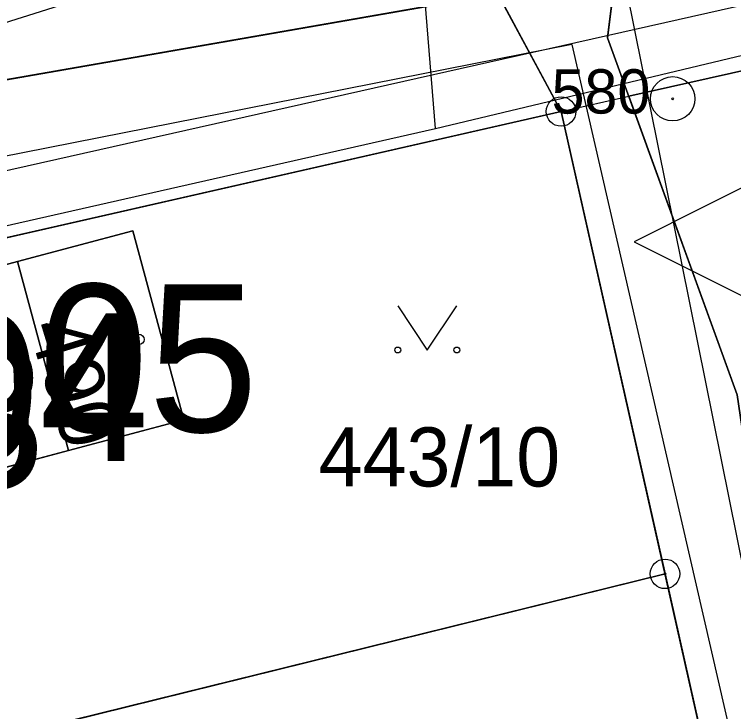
# Model space of a CAD drawing. Extents: x -706130 to -698555, y -971544 to -967260.
# Drawn here: x -704204 to -704179.65, y -969887.09 to -969863.48 of the extents above; entities that cross this region are included whole.
import ezdxf

# ---------------------------------------------------------------- set-up
doc = ezdxf.new("R2010")
doc.units = 0
for name, color, linetype in [('_Polohopis reambulance', 7, 'Continuous'), ('BPEJ I-II trida ochrany S', 7, 'Continuous'), ('Docházková izochrona - BUS S', 7, 'Continuous'), ('Docházková izochrona - VLAK N', 7, 'Continuous'), ('Hranice intravilán', 7, 'Continuous'), ('Kanalizace_stoka bez rozlišení N', 7, 'Continuous'), ('KN_Budovy', 7, 'Continuous'), ('KN_Budovy_cisla_domovni', 7, 'Continuous'), ('KN_Hranice_parcel', 7, 'Continuous'), ('KN_Parcelni cisla', 7, 'Continuous'), ('KN_Polygon parcely', 7, 'Continuous'), ('KN_POZEMKY_13_ZASTAVENA PLOCHA', 7, 'Continuous'), ('KN_POZEMKY_14_OSTATNI PLOCHA', 7, 'Continuous'), ('KN_POZEMKY_2_ORNA PUDA', 7, 'Continuous'), ('KN_VYUZITI_17_ostatni plocha_ostatni komunikace', 7, 'Continuous'), ('KN_VYUZITI_19_ostatni plocha_zelen', 7, 'Continuous'), ('KN_Značky bodu BP', 7, 'Continuous'), ('KN_Značky budov', 7, 'Continuous'), ('KN_Značky kultur', 7, 'Continuous'), ('Komunikace mistni obsluzne - osy S', 7, 'Continuous'), ('Nemovité kulturní památky S', 7, 'Continuous'), ('Plochy smíšené obytné venkovské S', 7, 'Continuous'), ('Plochy verejnych prostranstvi - komunikace ostatni S', 7, 'Continuous'), ('Plochy zeleně sídelní ostatní S', 7, 'Continuous'), ('Plynovody STL S', 7, 'Continuous'), ('Regulační bloky zastavěné S', 7, 'Continuous'), ('Trasy turistické N', 7, 'Continuous'), ('Vodovodní řady - rozváděcí N', 7, 'Continuous'), ('Zastavene uzemi N', 7, 'Continuous'), ('Zastavene uzemi plochy N', 7, 'Continuous')]:
    doc.layers.add(name, color=color, linetype=linetype)

msp = doc.modelspace()

# ---------------------------------------------------------------- linework, layer by layer
at = {"layer": '_Polohopis reambulance'}
msp.add_line((-704174.79, -969864.37), (-704183.199, -969866.256), dxfattribs=at)
at = {"layer": 'BPEJ I-II trida ochrany S'}
for p, q in [((-704183.54, -969861.32), (-704183.92, -969864.27)), ((-704183.92, -969864.27), (-704179.53, -969876.37))]:
    msp.add_line(p, q, dxfattribs=at)
at = {"layer": 'Docházková izochrona - BUS S'}
msp.add_arc((-704361.829, -969946.93), 400, 155.51821, 17.33949, dxfattribs=at)
at = {"layer": 'Docházková izochrona - VLAK N'}
msp.add_circle((-704165.451, -969778.767), 800, dxfattribs=at)
at = {"layer": 'Hranice intravilán'}
msp.add_lwpolyline([(-704175.17, -969859.69), (-704183.54, -969861.32), (-704187.63, -969862.78), (-704234.2, -969870.91), (-704242.82, -969872.42), (-704255.62, -969874.66), (-704267.43, -969876.72), (-704281.58, -969879.19), (-704281.4, -969887.02), (-704279.32, -969886.64), (-704277.79, -969894.76), (-704274, -969914.93), (-704269.4, -969939.37), (-704293.11, -969944.34), (-704308.17, -969962.06), (-704309.48, -969966.33), (-704308.45, -969972.54), (-704311.27, -969980.63), (-704313.97, -969994.18), (-704313.49, -969998.92)], dxfattribs=at)
at = {"layer": 'Kanalizace_stoka bez rozlišení N'}
msp.add_line((-704189.744, -969867.349), (-704113.446, -969849.122), dxfattribs=at)
msp.add_lwpolyline([(-704275.711, -969943.591), (-704269.852, -969931.911), (-704278.063, -969887.344), (-704189.744, -969867.349), (-704190.808, -969854.265), (-704199.416, -969811.202)], dxfattribs=at)
at = {"layer": 'KN_Budovy'}
for points in [[(-704203.9, -969871.85), (-704202.17, -969878.25), (-704198.27, -969877.21), (-704199.99, -969870.81)], [(-704202.17, -969878.25), (-704203.9, -969871.85), (-704207.38, -969872.78), (-704205.65, -969879.18)]]:
    msp.add_lwpolyline(points, close=True, dxfattribs=at)
at = {"layer": 'KN_Hranice_parcel'}
for p, q in [((-704187.63, -969862.78), (-704234.2, -969870.91)), ((-704187.63, -969862.78), (-704185.49, -969866.77)), ((-704185.49, -969866.77), (-704218.74, -969874.33)), ((-704181.97, -969882.43), (-704185.49, -969866.77)), ((-704207.38, -969872.78), (-704203.9, -969871.85)), ((-704202.17, -969878.25), (-704203.9, -969871.85)), ((-704202.17, -969878.25), (-704205.65, -969879.18)), ((-704214.9, -969890.56), (-704181.97, -969882.43))]:
    msp.add_line(p, q, dxfattribs=at)
for points in [[(-704183.54, -969861.32), (-704183.92, -969864.27), (-704179.53, -969876.37), (-704176.86, -969894.46), (-704148.91, -969951.68)], [(-704203.9, -969871.85), (-704199.99, -969870.81), (-704198.27, -969877.21), (-704202.17, -969878.25)], [(-704181.97, -969882.43), (-704178.52, -969897.8), (-704156.51, -969947.86)]]:
    msp.add_lwpolyline(points, dxfattribs=at)
at = {"layer": 'KN_Polygon parcely'}
for points in [[(-704188.25, -969837.44), (-704192.37, -969818.65), (-704194.35, -969809.61), (-704198.61, -969810.37), (-704188.57, -969858.29), (-704187.63, -969862.78), (-704185.49, -969866.77), (-704181.97, -969882.43), (-704178.52, -969897.8), (-704156.51, -969947.86), (-704146.13, -969967.26), (-704136.32, -969985.6), (-704133.64, -969990.62), (-704131.04, -969996.62), (-704109.13, -970032.81)], [(-704097.62, -970043.99), (-704127.02, -969996.22), (-704130.34, -969989.62), (-704142.84, -969963.14), (-704148.91, -969951.68), (-704176.86, -969894.46), (-704179.53, -969876.37), (-704183.92, -969864.27), (-704183.54, -969861.32), (-704184.8, -969853.22), (-704188.25, -969837.44)], [(-704178.52, -969897.8), (-704181.97, -969882.43), (-704214.9, -969890.56)]]:
    msp.add_lwpolyline(points, dxfattribs=at)
for points in [[(-704193.31, -969855.81), (-704197.65, -969860.41), (-704230.31, -969869.77), (-704234.2, -969870.91), (-704187.63, -969862.78), (-704188.57, -969858.29)], [(-704147.34, -969948.86), (-704169.93, -969897.98), (-704174.83, -969876.18), (-704174.79, -969864.37), (-704175.17, -969859.69), (-704183.54, -969861.32), (-704183.92, -969864.27), (-704179.53, -969876.37), (-704176.86, -969894.46), (-704148.91, -969951.68), (-704146.53, -969950.9)], [(-704248.18, -969881.02), (-704218.74, -969874.33), (-704185.49, -969866.77), (-704187.63, -969862.78), (-704234.2, -969870.91), (-704242.82, -969872.42), (-704255.62, -969874.66), (-704267.43, -969876.72), (-704281.58, -969879.19), (-704281.42, -969886.04), (-704281.4, -969887.02), (-704279.32, -969886.64)], [(-704218.74, -969874.33), (-704220.75, -969878.24), (-704221.07, -969881.94), (-704220.19, -969884.52), (-704218.39, -969887.17), (-704214.9, -969890.56), (-704181.97, -969882.43), (-704185.49, -969866.77)], [(-704218.29, -969875.7), (-704214.47, -969874.68), (-704210.9, -969873.72), (-704207.38, -969872.78), (-704203.9, -969871.85), (-704199.99, -969870.81), (-704198.27, -969877.21), (-704202.17, -969878.25), (-704205.65, -969879.18), (-704209.18, -969880.12), (-704212.75, -969881.07), (-704216.57, -969882.09)], [(-704203.9, -969871.85), (-704202.17, -969878.25), (-704198.27, -969877.21), (-704199.99, -969870.81)], [(-704202.17, -969878.25), (-704203.9, -969871.85), (-704207.38, -969872.78), (-704205.65, -969879.18)]]:
    msp.add_lwpolyline(points, close=True, dxfattribs=at)
at = {"layer": 'KN_POZEMKY_13_ZASTAVENA PLOCHA'}
for p, q in [((-704203.9, -969871.85), (-704199.99, -969870.81)), ((-704199.99, -969870.81), (-704198.27, -969877.21)), ((-704207.38, -969872.78), (-704203.9, -969871.85)), ((-704203.9, -969871.85), (-704202.17, -969878.25)), ((-704202.17, -969878.25), (-704203.9, -969871.85)), ((-704198.27, -969877.21), (-704202.17, -969878.25)), ((-704202.17, -969878.25), (-704205.65, -969879.18))]:
    msp.add_line(p, q, dxfattribs=at)
at = {"layer": 'KN_POZEMKY_14_OSTATNI PLOCHA'}
for p, q in [((-704183.54, -969861.32), (-704183.92, -969864.27)), ((-704187.63, -969862.78), (-704234.2, -969870.91)), ((-704234.2, -969870.91), (-704187.63, -969862.78)), ((-704187.63, -969862.78), (-704185.49, -969866.77)), ((-704185.49, -969866.77), (-704187.63, -969862.78)), ((-704183.92, -969864.27), (-704179.53, -969876.37)), ((-704185.49, -969866.77), (-704218.74, -969874.33)), ((-704218.74, -969874.33), (-704185.49, -969866.77)), ((-704185.49, -969866.77), (-704181.97, -969882.43)), ((-704181.97, -969882.43), (-704185.49, -969866.77)), ((-704199.99, -969870.81), (-704203.9, -969871.85)), ((-704198.27, -969877.21), (-704199.99, -969870.81)), ((-704203.9, -969871.85), (-704207.38, -969872.78)), ((-704202.17, -969878.25), (-704198.27, -969877.21)), ((-704205.65, -969879.18), (-704202.17, -969878.25)), ((-704181.97, -969882.43), (-704214.9, -969890.56)), ((-704214.9, -969890.56), (-704181.97, -969882.43)), ((-704178.52, -969897.8), (-704181.97, -969882.43)), ((-704181.97, -969882.43), (-704178.52, -969897.8))]:
    msp.add_line(p, q, dxfattribs=at)
at = {"layer": 'KN_POZEMKY_2_ORNA PUDA'}
for p, q in [((-704183.92, -969864.27), (-704183.54, -969861.32)), ((-704179.53, -969876.37), (-704183.92, -969864.27))]:
    msp.add_line(p, q, dxfattribs=at)
at = {"layer": 'KN_VYUZITI_17_ostatni plocha_ostatni komunikace'}
for p, q in [((-704183.54, -969861.32), (-704183.92, -969864.27)), ((-704187.63, -969862.78), (-704234.2, -969870.91)), ((-704234.2, -969870.91), (-704187.63, -969862.78)), ((-704187.63, -969862.78), (-704185.49, -969866.77)), ((-704185.49, -969866.77), (-704187.63, -969862.78)), ((-704183.92, -969864.27), (-704179.53, -969876.37)), ((-704185.49, -969866.77), (-704218.74, -969874.33)), ((-704181.97, -969882.43), (-704185.49, -969866.77)), ((-704178.52, -969897.8), (-704181.97, -969882.43))]:
    msp.add_line(p, q, dxfattribs=at)
at = {"layer": 'KN_VYUZITI_19_ostatni plocha_zelen'}
for p, q in [((-704218.74, -969874.33), (-704185.49, -969866.77)), ((-704185.49, -969866.77), (-704181.97, -969882.43)), ((-704199.99, -969870.81), (-704203.9, -969871.85)), ((-704198.27, -969877.21), (-704199.99, -969870.81)), ((-704203.9, -969871.85), (-704207.38, -969872.78)), ((-704202.17, -969878.25), (-704198.27, -969877.21)), ((-704205.65, -969879.18), (-704202.17, -969878.25)), ((-704181.97, -969882.43), (-704214.9, -969890.56)), ((-704214.9, -969890.56), (-704181.97, -969882.43)), ((-704181.97, -969882.43), (-704178.52, -969897.8))]:
    msp.add_line(p, q, dxfattribs=at)
at = {"layer": 'KN_Značky bodu BP'}
for centre, radius in [((-704181.71, -969866.34), 0.75), ((-704185.49, -969866.77), 0.5), ((-704181.71, -969866.34), 0.03), ((-704185.49, -969866.77), 0.0303), ((-704181.97, -969882.43), 0.5), ((-704181.97, -969882.43), 0.0303)]:
    msp.add_circle(centre, radius, dxfattribs=at)
at = {"layer": 'KN_Značky budov'}
for centre in [(-704199.787, -969874.489), (-704203.727, -969875.499)]:
    msp.add_circle(centre, 0.175, dxfattribs=at)
at = {"layer": 'KN_Značky kultur'}
msp.add_lwpolyline([(-704191.02, -969873.349), (-704190.02, -969874.85), (-704189.02, -969873.349)], dxfattribs=at)
for centre in [(-704191.02, -969874.849), (-704189.02, -969874.849)]:
    msp.add_circle(centre, 0.1, dxfattribs=at)
at = {"layer": 'Komunikace mistni obsluzne - osy S'}
for points in [[(-704185.124, -969864.497), (-704281.368, -969883.486), (-704328.041, -969904.618), (-704333.856, -969913.347), (-704351.432, -969924.307), (-704362.189, -969922.469)], [(-704185.124, -969864.497), (-704178.195, -969894.645), (-704153.224, -969949.148), (-704144.13, -969965.424), (-704131.451, -969991.15), (-704127.341, -969999.288)]]:
    msp.add_lwpolyline(points, dxfattribs=at)
at = {"layer": 'Nemovité kulturní památky S'}
msp.add_lwpolyline([(-704175.52, -969863.682), (-704178.02, -969868.682), (-704183.02, -969871.182), (-704178.02, -969873.682), (-704175.52, -969878.682), (-704173.02, -969873.682), (-704168.02, -969871.182), (-704173.02, -969868.682)], close=True, dxfattribs=at)
at = {"layer": 'Plochy smíšené obytné venkovské S'}
for p, q in [((-704185.49, -969866.77), (-704218.74, -969874.33)), ((-704181.97, -969882.43), (-704185.49, -969866.77))]:
    msp.add_line(p, q, dxfattribs=at)
msp.add_lwpolyline([(-704156.51, -969947.86), (-704178.52, -969897.8), (-704181.97, -969882.43)], dxfattribs=at)
at = {"layer": 'Plochy verejnych prostranstvi - komunikace ostatni S'}
for p, q in [((-704183.199, -969866.256), (-704174.79, -969864.37)), ((-704179.53, -969876.37), (-704183.199, -969866.256)), ((-704218.74, -969874.33), (-704185.49, -969866.77)), ((-704185.49, -969866.77), (-704181.97, -969882.43))]:
    msp.add_line(p, q, dxfattribs=at)
msp.add_lwpolyline([(-704181.97, -969882.43), (-704178.52, -969897.8), (-704156.51, -969947.86)], dxfattribs=at)
at = {"layer": 'Plochy zeleně sídelní ostatní S'}
for p, q in [((-704174.79, -969864.37), (-704183.199, -969866.256)), ((-704183.199, -969866.256), (-704179.53, -969876.37))]:
    msp.add_line(p, q, dxfattribs=at)
at = {"layer": 'Plynovody STL S'}
msp.add_lwpolyline([(-704243.64, -969881.12), (-704245.09, -969875.89), (-704228.11, -969870.54), (-704223.13, -969869.2), (-704219.04, -969868.01), (-704210.71, -969865.66), (-704206.25, -969864.36), (-704197.25, -969861.52), (-704195.172, -969860.319), (-704193.4, -969858.83), (-704191.723, -969856.795), (-704190.658, -969854.895), (-704190.19, -969853.74), (-704190.13, -969849.26), (-704190.38, -969847.48), (-704193.35, -969830.23), (-704195.68, -969815.77), (-704195.72, -969815.521), (-704196.13, -969813.04), (-704196.2, -969812.38)], dxfattribs=at)
at = {"layer": 'Regulační bloky zastavěné S'}
for p, q in [((-704183.199, -969866.256), (-704174.79, -969864.37)), ((-704174.79, -969864.37), (-704183.199, -969866.256)), ((-704179.53, -969876.37), (-704183.199, -969866.256)), ((-704183.199, -969866.256), (-704179.53, -969876.37)), ((-704185.49, -969866.77), (-704218.74, -969874.33)), ((-704218.74, -969874.33), (-704185.49, -969866.77)), ((-704181.97, -969882.43), (-704185.49, -969866.77)), ((-704185.49, -969866.77), (-704181.97, -969882.43))]:
    msp.add_line(p, q, dxfattribs=at)
for points in [[(-704156.51, -969947.86), (-704178.52, -969897.8), (-704181.97, -969882.43)], [(-704181.97, -969882.43), (-704178.52, -969897.8), (-704156.51, -969947.86)]]:
    msp.add_lwpolyline(points, dxfattribs=at)
at = {"layer": 'Trasy turistické N'}
msp.add_lwpolyline([(-704202.71, -969765.14), (-704200.01, -969784.46), (-704194.35, -969809.61), (-704184.8, -969853.22), (-704183.54, -969861.32), (-704176.86, -969894.46), (-704148.91, -969951.68), (-704142.84, -969963.14), (-704130.34, -969989.62), (-704127.02, -969996.22), (-704097.62, -970043.99)], dxfattribs=at)
at = {"layer": 'Vodovodní řady - rozváděcí N'}
msp.add_line((-704116.357, -969849.008), (-704231.55, -969874.914), dxfattribs=at)
at = {"layer": 'Zastavene uzemi N'}
msp.add_lwpolyline([(-704313.49, -969998.92), (-704313.97, -969994.18), (-704311.27, -969980.63), (-704308.45, -969972.54), (-704309.48, -969966.33), (-704308.17, -969962.06), (-704293.11, -969944.34), (-704269.4, -969939.37), (-704257.09, -969942.09), (-704233.74, -969952.37), (-704213.18, -969961.9), (-704188.32, -969971.96), (-704152.72, -969964.29), (-704156.51, -969947.86), (-704178.52, -969897.8), (-704185.49, -969866.77), (-704183.199, -969866.256), (-704174.79, -969864.37), (-704115.65, -969850.47), (-704116.39, -969847.33), (-704063.62, -969834.4), (-704027.82, -969825.63), (-703936.14, -969804.4)], dxfattribs=at)
at = {"layer": 'Zastavene uzemi plochy N'}
msp.add_lwpolyline([(-704313.49, -969998.92), (-704313.97, -969994.18), (-704311.27, -969980.63), (-704308.45, -969972.54), (-704309.48, -969966.33), (-704308.17, -969962.06), (-704293.11, -969944.34), (-704269.4, -969939.37), (-704257.09, -969942.09), (-704233.74, -969952.37), (-704213.18, -969961.9), (-704188.32, -969971.96), (-704152.72, -969964.29), (-704156.51, -969947.86), (-704178.52, -969897.8), (-704185.49, -969866.77), (-704183.199, -969866.256), (-704174.79, -969864.37), (-704115.65, -969850.47), (-704116.39, -969847.33), (-704063.62, -969834.4), (-704027.82, -969825.63), (-703936.14, -969804.4)], dxfattribs=at)

# ---------------------------------------------------------------- texts
at = {"layer": 'KN_Budovy_cisla_domovni'}
for s, p in [('105', (-704206.908, -969877.619)), ('104', (-704210.6, -969878.604)), ('103', (-704214.102, -969879.539))]:
    msp.add_text(s, height=5, dxfattribs=at).set_placement(p)
at = {"layer": 'KN_Parcelni cisla'}
msp.add_text('490', height=2, rotation=287, dxfattribs=at).set_placement((-704203.552, -969874.068))
msp.add_text('443/10', height=2, dxfattribs=at).set_placement((-704193.7, -969879.47))
at = {"layer": 'KN_Značky bodu BP'}
msp.add_text('580', height=1.5, dxfattribs=at).set_placement((-704185.813, -969866.84))

doc.saveas('drawing.dxf')
